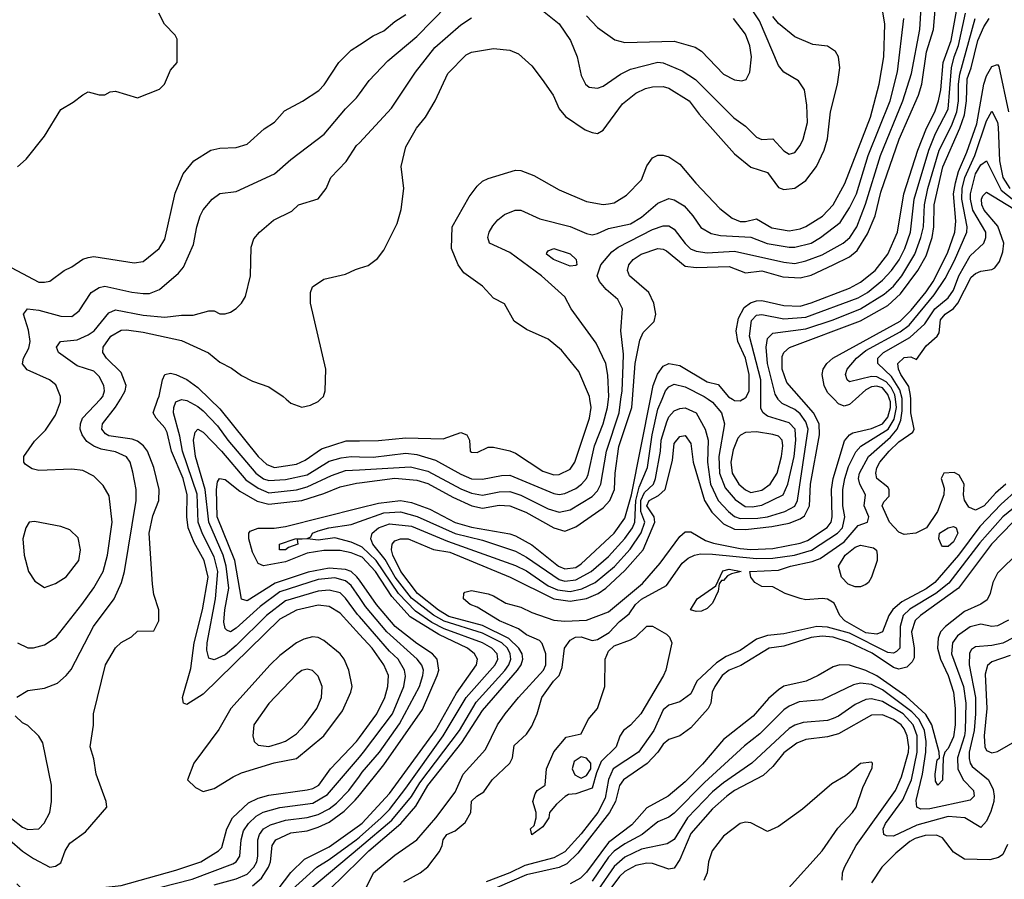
# Model space of a CAD drawing. Header units: inches. Extents: x 1793402 to 1900366, y 320852 to 470679.
# Tile 440 of 604: x 1858760 to 1862355, y 448246 to 451386. Entities that reach past the tile are written whole.
import ezdxf

# ---------------------------------------------------------------- set-up
doc = ezdxf.new("R2010")
doc.units = ezdxf.units.IN
doc.header["$MEASUREMENT"] = 0
for name, color, linetype in [('B8454', 7, 'Continuous'), ('B8455', 7, 'Continuous'), ('B8464', 7, 'Continuous'), ('B8465', 7, 'Continuous')]:
    doc.layers.add(name, color=color, linetype=linetype)

msp = doc.modelspace()

# ---------------------------------------------------------------- linework, layer by layer
at = {"layer": 'B8454', "color": 4}
for points, elevation in [([(1858722, 448390), (1858770, 448348.5), (1858810, 448321.6), (1858870, 448290.7), (1858890, 448294), (1858910, 448306.8), (1858926, 448350), (1858942.5, 448377.5), (1859000.2, 448419.8), (1859078, 448510), (1859075.3, 448530), (1859039, 448630), (1859030, 448686), (1859017.2, 448730), (1859029.1, 448809.1), (1859029.2, 448850), (1859073.2, 449030), (1859110, 449091.3), (1859130, 449111.3), (1859168.4, 449131.6), (1859190, 449152), (1859250, 449154), (1859268, 449190), (1859268, 449230), (1859250, 449286), (1859244.1, 449324.1), (1859233, 449510), (1859246, 449574), (1859267.6, 449630), (1859269.6, 449670.4), (1859249.7, 449750), (1859226.3, 449810), (1859211.6, 449830), (1859190, 449846.3), (1859170, 449853.7), (1859085.6, 449865.6), (1859072.9, 449872.9), (1859059.5, 449890), (1859062, 449910), (1859110, 449970.5), (1859127.2, 450000)], 364), ([(1858749.1, 448910.9), (1858790, 448936), (1858850, 448944.7), (1858897.5, 448962.5), (1858930, 448991), (1858947.2, 449012.8), (1859029.6, 449170), (1859104.5, 449270), (1859131.8, 449330), (1859142.4, 449370), (1859185.1, 449630), (1859184.5, 449670), (1859173.4, 449733.4), (1859163.7, 449770), (1859150, 449789.2), (1859110, 449807.6), (1859057, 449817), (1859030, 449827.8), (1859004.8, 449844.8), (1858987.3, 449870), (1858980.5, 449890), (1858981.6, 449910), (1858989.6, 449930), (1859054.3, 450000)], 368), ([(1858751.3, 449110), (1858790, 449091), (1858810, 449091), (1858850, 449102.8), (1858893.2, 449130), (1858987, 449250), (1859030, 449310.8), (1859064.5, 449370), (1859080.7, 449430), (1859097.6, 449550), (1859086.3, 449646.3), (1859064.1, 449684.1), (1859030, 449719), (1858990, 449739), (1858950, 449744), (1858830, 449739), (1858805.6, 449745.6), (1858781.2, 449761.2), (1858775.3, 449770), (1858775.3, 449790), (1858813.6, 449846.4), (1858853.6, 449886.4), (1858890, 449942), (1858908.7, 449990), (1858908.7, 450000)], 372), ([(1860000, 449140.8), (1859930, 449217.6), (1859890, 449242), (1859850, 449247.1), (1859770, 449229.7), (1859710, 449196.4), (1859430, 448922.9), (1859370, 448884), (1859358, 448890), (1859354, 448910), (1859384.4, 449015.6), (1859396.4, 449110), (1859427.8, 449230), (1859447.4, 449350), (1859433.3, 449410), (1859396.8, 449476.8), (1859375.3, 449530), (1859369.8, 449570), (1859371.7, 449650), (1859356.8, 449710), (1859313.8, 449810), (1859298.4, 449878.4), (1859290, 449895.6), (1859258.4, 449930), (1859246.6, 449950), (1859264.5, 450000)], 356), ([(1860000, 449206.3), (1859993.6, 449213.6), (1859950, 449273.3), (1859930, 449293), (1859890, 449302.6), (1859850, 449298), (1859730, 449262.7), (1859661.1, 449210), (1859550, 449099.7), (1859510, 449066.6), (1859470, 449047.3), (1859450, 449054), (1859442.8, 449082.8), (1859444.4, 449110), (1859475.1, 449270), (1859483.7, 449370), (1859470, 449424.5), (1859427.7, 449507.7), (1859411.9, 449550), (1859407.6, 449652.4), (1859354.2, 449810), (1859344.7, 449864.7), (1859321.6, 449950), (1859322, 449970), (1859329.5, 449990), (1859350, 449999.1), (1859370, 449994.9), (1859410, 449973.7), (1859430, 449957), (1859482, 449902), (1859520.3, 449850), (1859621.7, 449730), (1859650, 449709.1), (1859670, 449703.2), (1859730, 449706.9), (1859810, 449723.6), (1859890, 449773.1), (1859934.1, 449785.9), (1859970, 449790.3), (1860000, 449789.4)], 352), ([(1859453.6, 450000), (1859490, 449964.9), (1859630.4, 449790), (1859661.8, 449761.8), (1859690, 449750.3), (1859770, 449762.6), (1859802.7, 449777.3), (1859862, 449818), (1859952.3, 449847.7), (1860000, 449848.1)], 356), ([(1859733.1, 450000), (1859750, 449984.7), (1859790, 449971), (1859822, 449978), (1859850, 449991.3), (1859858.7, 450000)], 364), ([(1860000, 449275.6), (1859970, 449319.7), (1859950, 449336.4), (1859910, 449347.8), (1859850, 449340.8), (1859710, 449295.8), (1859637.6, 449242.4), (1859550, 449162.9), (1859530, 449149.6), (1859515.5, 449155.5), (1859510, 449162), (1859505.7, 449185.7), (1859508.8, 449230), (1859523.8, 449310), (1859514, 449390), (1859502.3, 449430), (1859450.6, 449550.6), (1859437.1, 449670), (1859401.5, 449790), (1859394, 449850), (1859400.1, 449879.9), (1859410, 449890.6), (1859430, 449879.1), (1859496.5, 449810), (1859585.6, 449705.6), (1859630, 449674.7), (1859670, 449657.3), (1859770, 449669.2), (1859810, 449679.1), (1859898.8, 449721.2), (1859950, 449739), (1860000, 449741.9)], 348), ([(1860000, 449338.7), (1859991.1, 449351.1), (1859970, 449369.8), (1859950, 449377.4), (1859890, 449382.6), (1859812.5, 449367.5), (1859692.3, 449327.7), (1859590, 449263.6), (1859570, 449269), (1859545, 449410), (1859480.2, 449570), (1859478.3, 449670), (1859482, 449698), (1859489.5, 449710.5), (1859510, 449706), (1859563.5, 449663.5), (1859626.8, 449626.8), (1859670, 449616.2), (1859790, 449630.2), (1859870, 449654.9), (1859930, 449680.2), (1859990, 449692.7), (1860000, 449694.1)], 344), ([(1860000, 449426.7), (1859970, 449439), (1859930, 449446.8), (1859870, 449446.5), (1859810, 449436.8), (1859730, 449406), (1859650, 449391.1), (1859630, 449399.6), (1859610, 449440.9), (1859596.9, 449490), (1859596.2, 449510), (1859601.7, 449518.3), (1859630, 449528.5), (1859688.9, 449528.9), (1859730, 449534.7), (1860000, 449602.6)], 336), ([(1860000, 449464.3), (1859970, 449477.7), (1859910, 449493.2), (1859850, 449485.4), (1859810.5, 449489.5), (1859772.7, 449487.3), (1859774.8, 449470), (1859741.6, 449458.4), (1859730, 449449.7), (1859708, 449450), (1859709, 449470), (1859766, 449490), (1859809.3, 449490.7), (1859823.1, 449496.9), (1859829, 449510), (1859850, 449519.3), (1859888, 449530), (1859970, 449542.6), (1860000, 449553.1)], 332), ([(1858730, 448468), (1858770, 448436.3), (1858790, 448428), (1858830, 448430.8), (1858849.5, 448450.5), (1858869.3, 448490), (1858876, 448530), (1858876, 448590), (1858844.7, 448744.7), (1858829.1, 448769.1), (1858790, 448808), (1858770, 448818), (1858743.1, 448843.1)], 368), ([(1858749.4, 448229.4), (1858810, 448166.7), (1858870, 448118.4), (1858890, 448116.4), (1858910, 448124.4), (1858970, 448177.6), (1859015.8, 448204.2), (1859063.9, 448216.1), (1859130, 448223.6), (1859330, 448279.6), (1859420.9, 448310), (1859486, 448350), (1859497.5, 448362.5), (1859515.8, 448430), (1859536.3, 448470), (1859594.7, 448525.3), (1859630, 448542.3), (1859670, 448552.9), (1859810, 448573.4), (1859830, 448578), (1859851.5, 448590), (1859895.1, 448650), (1859989.7, 448750), (1860000, 448763.9)], 356), ([(1858750, 448163.7), (1858850, 448038), (1858870, 448023.8), (1858890, 448023.8), (1858930, 448056.4), (1858982.7, 448117.3), (1859030, 448148.8), (1859070, 448161.5), (1859130, 448171.5), (1859270, 448216.5), (1859390, 448246), (1859537.4, 448302.6), (1859549.8, 448310.2), (1859563.6, 448330), (1859568, 448390), (1859577, 448423), (1859595.1, 448450), (1859623, 448477), (1859648.7, 448491.3), (1859710, 448508.9), (1859830, 448524), (1859884.2, 448555.8), (1860000, 448691.9)], 352), ([(1859470, 448226), (1859550, 448247.2), (1859590, 448265.3), (1859614.7, 448290), (1859625.1, 448310), (1859629.7, 448330), (1859629.7, 448390), (1859635.8, 448410), (1859650, 448430.3), (1859675.1, 448444.9), (1859730, 448461.5), (1859810, 448471.4), (1859850, 448482.7), (1859890, 448503.6), (1859916.4, 448523.6), (1859961.7, 448570), (1860000, 448623.1)], 348), ([(1859610, 448222.8), (1859642.6, 448250), (1859668.6, 448290), (1859675.3, 448310), (1859682, 448370), (1859694.5, 448390), (1859750, 448415.6), (1859810, 448423.2), (1859850, 448436.1), (1859890, 448454.9), (1859944.9, 448495.1), (1859985.2, 448534.8), (1860000, 448553)], 344), ([(1858745.1, 447865.1), (1858770, 447846), (1858807.2, 447827.2), (1858830, 447822.6), (1858910, 447827.6), (1858958.3, 447850), (1859110, 447970.3), (1859183.2, 448016.8), (1859270, 448048.4), (1859410, 448074.7), (1859510, 448088), (1859530, 448092.6), (1859570, 448112.4), (1859676.7, 448183.3), (1859703.5, 448210), (1859750, 448270.4), (1859800, 448320), (1859890, 448364.4), (1860000, 448444.3)], 336), ([(1858718.7, 447838.7), (1858790, 447791.3), (1858830, 447783.8), (1858930, 447797.8), (1859050, 447869), (1859114.9, 447925.1), (1859190, 447981.2), (1859270, 448012), (1859410, 448037.2), (1859529, 448050), (1859575.1, 448070), (1859689.9, 448150.1), (1859844.2, 448290), (1859890, 448318), (1859988.4, 448390), (1860000, 448400.2)], 332), ([(1858750, 447765.2), (1858789.3, 447749.3), (1858890, 447751.1), (1858930, 447760.2), (1859067.1, 447832.9), (1859197.7, 447942.3), (1859250, 447968.3), (1859310, 447983.8), (1859530, 448014.5), (1859590, 448038.2), (1859670, 448091.3), (1859750, 448158.6), (1859819.7, 448210), (1860000, 448361.7)], 328), ([(1858670, 447762), (1858770, 447710.2), (1858850, 447690.6), (1859018.3, 447761.7), (1859070, 447789.2), (1859214.4, 447905.6), (1859250, 447926.7), (1859347.5, 447952.5), (1859530, 447979.7), (1859570, 447990.2), (1859610.5, 448009.5), (1859770, 448130.2), (1859837.6, 448170), (1859890.7, 448209.3), (1860000, 448316.3)], 324)]:
    msp.add_lwpolyline(points, dxfattribs=dict(at, elevation=elevation))
for points, elevation in [([(1858813.6, 449553.6), (1858794, 449550), (1858782, 449530), (1858771.3, 449490), (1858776, 449430), (1858791.3, 449370), (1858815.3, 449335.3), (1858850, 449312), (1858890, 449326), (1858929.1, 449350.9), (1858976, 449410), (1858981.2, 449450), (1858972.9, 449492.9), (1858943.1, 449523.1), (1858910, 449535.3)], 376), ([(1859828.8, 449131.2), (1859796.7, 449123.3), (1859770, 449109.5), (1859710, 449063.6), (1859674.9, 449030), (1859530.5, 448870), (1859487.1, 448792.9), (1859396, 448670), (1859372, 448610), (1859402, 448582), (1859430, 448566.8), (1859470, 448577.3), (1859539.1, 448620.9), (1859570, 448634.9), (1859688.6, 448671.4), (1859770, 448687), (1859870, 448770.4), (1859938.4, 448861.6), (1859969.3, 448929.3), (1859973.6, 448950), (1859961.6, 449010), (1859944.2, 449050), (1859929.5, 449070), (1859870, 449118.4), (1859850, 449129.6)], 364), ([(1859810, 449014), (1859790, 449009.2), (1859770, 448994), (1859670, 448888.7), (1859614.8, 448810), (1859610.8, 448770), (1859616, 448750), (1859630, 448736), (1859670, 448730.6), (1859710, 448743.8), (1859730, 448750.7), (1859770, 448777.3), (1859800.9, 448810), (1859845.2, 448870), (1859861.2, 448910), (1859864, 448950), (1859850, 448988), (1859829.1, 449009.1)], 368)]:
    msp.add_lwpolyline(points, close=True, dxfattribs=dict(at, elevation=elevation))
at = {"layer": 'B8455', "color": 4}
for points, elevation in [([(1858751.7, 450848.3), (1858783.3, 450876.7), (1858850, 450961), (1858910, 451058), (1858955.5, 451084.5), (1858990, 451112), (1859010, 451122), (1859050, 451112), (1859070, 451112), (1859090, 451122), (1859110, 451124.7), (1859190, 451101), (1859270, 451132), (1859288.9, 451151.1), (1859310, 451202), (1859335.3, 451230), (1859334.6, 451314.6), (1859328, 451330), (1859288, 451370), (1859268, 451410)], 384), ([(1858690, 450502), (1858830, 450427.3), (1858850, 450426.8), (1858870, 450431), (1858922, 450470), (1858950, 450482.8), (1858990, 450510.8), (1859010, 450517.3), (1859030, 450520.7), (1859178, 450498), (1859210, 450502.8), (1859269, 450550), (1859290, 450584.7), (1859327.7, 450752.3), (1859356.5, 450823.5), (1859395.3, 450870), (1859458, 450910), (1859490, 450916.3), (1859550, 450918.8), (1859590, 450931), (1859652.9, 450987.1), (1859690, 451011.3), (1859726.6, 451053.4), (1859792.1, 451087.9), (1859852.1, 451127.9), (1859871.7, 451148.3), (1859925.2, 451230), (1859970, 451274.8), (1860000, 451294.5)], 376), ([(1858908.7, 450000), (1858908.7, 450010), (1858892.1, 450052.1), (1858868, 450070), (1858786.8, 450106.8), (1858769.4, 450129.4), (1858773.2, 450150), (1858793.3, 450186.7), (1858798.4, 450210), (1858791.5, 450251.5), (1858774, 450310), (1858788, 450330), (1858830, 450324.9), (1858910, 450303), (1858950, 450302), (1858977.2, 450322.8), (1859020.9, 450390), (1859050, 450408.2), (1859070, 450412.4), (1859169.5, 450390.5), (1859210, 450386), (1859233.6, 450386.4), (1859270, 450400.7), (1859340.1, 450459.9), (1859358.4, 450481.6), (1859394.8, 450565.2), (1859406.6, 450630), (1859419.3, 450670), (1859430, 450691.3), (1859462, 450730), (1859490, 450750.8), (1859550, 450758.8), (1859690, 450822.8), (1859750, 450874.8), (1859871.7, 450968.3), (1859950, 451061), (1859990, 451101), (1860000, 451114.9)], 372), ([(1859054.3, 450000), (1859063.6, 450010), (1859069.6, 450030), (1859067.3, 450050), (1859050, 450082.7), (1859030, 450101.6), (1858970, 450122), (1858901.2, 450170), (1858894, 450190), (1858908.7, 450210), (1858970, 450217.1), (1859010, 450234.9), (1859031.8, 450250), (1859085.1, 450314.9), (1859110, 450326.4), (1859210, 450307), (1859290, 450299.3), (1859350, 450307.3), (1859393.6, 450306.4), (1859450, 450322), (1859470, 450322), (1859490, 450312), (1859510, 450312), (1859530, 450318), (1859550, 450331.3), (1859569.3, 450350.7), (1859584.7, 450375.3), (1859602.7, 450450), (1859604.7, 450555.3), (1859614.6, 450585.4), (1859635.3, 450610), (1859686.3, 450653.7), (1859753.6, 450686.4), (1859778, 450710), (1859850, 450731.3), (1859879, 450770), (1859895.3, 450810), (1859951.9, 450868.1), (1859990, 450926), (1860000, 450936.7)], 368), ([(1859858.7, 450000), (1859868.7, 450010), (1859875.3, 450030), (1859877.2, 450110), (1859822, 450350), (1859822, 450390), (1859828.7, 450410), (1859870, 450438), (1859950, 450456), (1859986.3, 450473.7), (1860000, 450477.9)], 364), ([(1859127.2, 450000), (1859144.7, 450030), (1859148, 450050), (1859130, 450097), (1859077, 450150), (1859063.7, 450170), (1859064.5, 450190), (1859092.3, 450230), (1859130, 450252.4), (1859150, 450253.7), (1859210, 450244.2), (1859350, 450214), (1859448.9, 450168.9), (1859490, 450134.8), (1859533.4, 450113.4), (1859570, 450086), (1859610, 450066), (1859670, 450044.7), (1859722, 450010), (1859733.1, 450000)], 364), ([(1859264.5, 450000), (1859268.6, 450011.4), (1859280.7, 450070), (1859289.7, 450090.3), (1859310, 450094.4), (1859330, 450090.4), (1859370, 450072), (1859410, 450042), (1859453.6, 450000)], 356)]:
    msp.add_lwpolyline(points, dxfattribs=dict(at, elevation=elevation))
at = {"layer": 'B8464', "color": 4}
for points, elevation in [([(1860000, 449741.9), (1860187.3, 449752.7), (1860250, 449737.3), (1860370, 449672.6), (1860410, 449656.1), (1860450, 449649), (1860510, 449661.5), (1860550, 449662.3), (1860590, 449648.9), (1860690, 449598.9), (1860730, 449587), (1860770, 449595.8), (1860850, 449644.4), (1860870, 449665.5), (1860881.7, 449690), (1860902, 449810), (1860948.6, 449950), (1860955.2, 450000)], 348), ([(1860000, 448361.7), (1860118.5, 448461.5), (1860190, 448548.9), (1860221.4, 448598.6), (1860365.3, 448790), (1860426.4, 448893.6), (1860531.1, 449008.9), (1860546.4, 449030), (1860552.9, 449050), (1860550.8, 449070), (1860541.4, 449090), (1860519.7, 449110), (1860450, 449145.4), (1860309.5, 449189.5), (1860270.9, 449210.9), (1860190, 449273.5), (1860130.7, 449350), (1860094, 449414), (1860049.8, 449470), (1860042.4, 449490), (1860047, 449510), (1860069.5, 449530), (1860110, 449544), (1860190, 449536.5), (1860321.4, 449481.4), (1860570, 449392.9), (1860610, 449372.7), (1860690, 449318), (1860723.4, 449303.4), (1860770, 449297.5), (1860812.8, 449307.2), (1860860.5, 449330), (1860931.7, 449388.3), (1860988.4, 449451.6), (1861028.6, 449511.4), (1861042, 449550), (1861027.7, 449590), (1861028.4, 449630), (1861041.4, 449658.6), (1861074, 449690), (1861082, 449710), (1861099.8, 449810), (1861102.2, 449850), (1861122.7, 449917.3), (1861130, 449935.5), (1861150, 449957.1), (1861170, 449966.4), (1861190, 449968.2), (1861230.5, 449950), (1861263.1, 449890), (1861274.3, 449850), (1861271.2, 449770), (1861281.8, 449690), (1861310.2, 449630.2), (1861348.4, 449590), (1861370, 449571.8), (1861390, 449564.4), (1861454.9, 449565.1), (1861489.8, 449570.2), (1861553.2, 449590), (1861590, 449608.7), (1861600.4, 449630), (1861638.7, 449890), (1861630, 449917), (1861610, 449946.3), (1861590, 449961.7), (1861544.2, 449984.2), (1861530, 449998), (1861528.9, 450000)], 328), ([(1860000, 449848.1), (1860070, 449848.7), (1860170, 449858.4), (1860305.6, 449854.4), (1860370, 449878), (1860392, 449870), (1860402, 449850), (1860404.7, 449810), (1860410, 449806), (1860430, 449804.7), (1860470, 449824.7), (1860490, 449824.7), (1860550, 449810.8), (1860570, 449802.8), (1860670, 449736.4), (1860710, 449723.1), (1860730, 449724.9), (1860770, 449743.8), (1860786.3, 449770), (1860840.5, 449930), (1860846, 449970), (1860842, 450000)], 356), ([(1860000, 449602.6), (1860070, 449620.2), (1860150, 449630.2), (1860190, 449622.8), (1860257.8, 449597.8), (1860350, 449549.2), (1860410, 449532), (1860550, 449507.4), (1860570, 449500.3), (1860630, 449467.4), (1860726.7, 449390), (1860750, 449380.2), (1860790, 449384.9), (1860810, 449398), (1860930, 449510.3), (1860970, 449565.5), (1860994.2, 449650), (1861063.2, 450000)], 336), ([(1860000, 449694.1), (1860130, 449711.1), (1860210, 449704.4), (1860250, 449692.4), (1860341.7, 449641.7), (1860410.7, 449610), (1860450, 449601.3), (1860510, 449612.7), (1860550, 449610.2), (1860607.4, 449587.4), (1860710, 449530.3), (1860750, 449517.6), (1860790, 449534), (1860890, 449602.6), (1860914.3, 449630), (1860932.3, 449670), (1860934.6, 449730), (1860947.3, 449827.3), (1860995.3, 449970), (1860997.4, 450000)], 344), ([(1860000, 448316.3), (1860034.5, 448350), (1860152, 448450), (1860206.2, 448513.8), (1860250, 448588.9), (1860374.6, 448745.4), (1860450, 448863.1), (1860577.3, 449010), (1860590.9, 449030), (1860596.8, 449050), (1860594.5, 449070), (1860581.8, 449090), (1860545.8, 449125.8), (1860450, 449172.7), (1860326.5, 449206.5), (1860289.5, 449229.5), (1860212, 449290), (1860151.9, 449370), (1860122.7, 449430), (1860118, 449450), (1860119.5, 449470), (1860130, 449482), (1860149.7, 449490.3), (1860178, 449490), (1860270.2, 449450.2), (1860330, 449440.7), (1860550.2, 449350.2), (1860710.1, 449270.1), (1860770, 449261.5), (1860830, 449272.3), (1860871.6, 449290), (1860900.5, 449310), (1860970, 449374.3), (1861036.1, 449450), (1861079.3, 449550), (1861076.9, 449570), (1861050, 449610.8), (1861058, 449630), (1861092.3, 449647.7), (1861116.9, 449670), (1861143.8, 449776.2), (1861150, 449838), (1861170, 449864), (1861190, 449866.8), (1861210, 449838), (1861218.4, 449770), (1861260.7, 449630), (1861287.1, 449587.1), (1861330, 449544.4), (1861370, 449525), (1861410, 449523.8), (1861505.8, 449534.2), (1861570, 449547.1), (1861610, 449562.3), (1861626.1, 449573.9), (1861644.2, 449610), (1861647.7, 449690), (1861680.3, 449870), (1861679.2, 449910), (1861658, 449950), (1861614.5, 450000)], 324), ([(1860000, 449789.4), (1860050, 449787.9), (1860170, 449802.7), (1860210, 449797.7), (1860277.6, 449777.6), (1860370, 449725.7), (1860410, 449708.8), (1860450, 449707.2), (1860518.9, 449721.1), (1860550, 449722.6), (1860710, 449655.3), (1860730, 449652.2), (1860750, 449655.8), (1860790, 449674), (1860811.8, 449690), (1860829.8, 449710.2), (1860835.8, 449724.2), (1860859.1, 449830), (1860889.8, 449910.2), (1860906.2, 449970), (1860909.8, 450000)], 352), ([(1860000, 449553.1), (1860090, 449584.7), (1860150, 449588), (1860211.6, 449571.6), (1860350, 449509.3), (1860450, 449484.7), (1860570, 449444.9), (1860610, 449423.1), (1860730, 449341.3), (1860750, 449335.5), (1860790, 449339.7), (1860846, 449370), (1860910, 449425.3), (1860969.1, 449490.9), (1860997.6, 449530), (1861005.8, 449550), (1861009, 449630), (1861022.1, 449677.9), (1861052.5, 449750), (1861069.8, 449870), (1861090, 449962.8), (1861105.3, 450000)], 332), ([(1860012.1, 448187.9), (1860051.1, 448270), (1860130, 448334.6), (1860210, 448390.4), (1860279.7, 448470), (1860350, 448564.9), (1860379.6, 448630), (1860460.1, 448719.9), (1860504.8, 448810), (1860532.6, 448850), (1860581, 448910), (1860672.4, 449010), (1860681, 449030), (1860680.4, 449070), (1860667.6, 449107.6), (1860658.4, 449118.4), (1860610, 449139.3), (1860581.5, 449161.5), (1860511.5, 449190), (1860430, 449240.5), (1860405.2, 449250), (1860380.9, 449270), (1860381.2, 449290), (1860385.4, 449294.6), (1860410, 449301.6), (1860470, 449288.9), (1860490, 449282), (1860535.3, 449255.3), (1860590, 449240.7), (1860630, 449220.8), (1860710, 449192.4), (1860750, 449189), (1860830, 449192.6), (1860910, 449223.1), (1861033.5, 449326.5), (1861098.8, 449401.2), (1861170, 449498), (1861190, 449514.9), (1861210, 449514.9), (1861264.2, 449484.2), (1861293.4, 449473.4), (1861390, 449454.3), (1861430, 449451), (1861510, 449455), (1861610, 449474), (1861636.3, 449483.7), (1861708.3, 449531.7), (1861722.6, 449550), (1861726.2, 449570), (1861724.4, 449670), (1861729.8, 449710), (1861771.9, 449848.1), (1861789.8, 449870.2), (1861802.5, 449877.5), (1861870, 449892.3), (1861910, 449909.2), (1861930, 449933.7), (1861939.6, 449970), (1861939, 449990), (1861935.6, 450000)], 316), ([(1860162.7, 448237.3), (1860222, 448270), (1860250, 448291.3), (1860292.1, 448347.9), (1860302.7, 448370), (1860306, 448390), (1860319, 448410), (1860350, 448422.8), (1860386.8, 448453.2), (1860406.6, 448490), (1860410, 448531), (1860429, 448550), (1860454.8, 448565.2), (1860485.2, 448610), (1860549.6, 448670.4), (1860559.5, 448690), (1860565.4, 448734.6), (1860610, 448776), (1860630, 448806), (1860649.4, 448850), (1860666.6, 448910), (1860709.4, 448970), (1860729.7, 448990.3), (1860740.1, 449019.9), (1860749.6, 449090), (1860770, 449119.3), (1860789.7, 449130.3), (1860810, 449132), (1860850, 449118.4), (1860870, 449122), (1860912.1, 449147.9), (1860950, 449188.2), (1860984.8, 449215.2), (1861008.2, 449250), (1861030, 449268.9), (1861121.2, 449318.8), (1861179.3, 449400.7), (1861201.1, 449418.9), (1861224, 449430), (1861245.6, 449434.4), (1861290, 449434.2), (1861450, 449418), (1861510, 449419.7), (1861589, 449430), (1861651.3, 449448.7), (1861746.3, 449510), (1861764.8, 449530), (1861773.1, 449570), (1861766, 449610), (1861766, 449670), (1861772.3, 449710), (1861786.6, 449753.4), (1861812.7, 449807.3), (1861831.6, 449828.4), (1861931.5, 449890), (1861953, 449927), (1861961.5, 449970), (1861957.7, 450000)], 312), ([(1861273.4, 450000), (1861289, 449989), (1861322.4, 449950), (1861333.7, 449910), (1861312.6, 449790), (1861315.5, 449730), (1861336.4, 449676.4), (1861372.8, 449632.8), (1861408.4, 449608.4), (1861433.9, 449606.1), (1861470, 449612.7), (1861547, 449650), (1861564.8, 449690), (1861587.7, 449790), (1861594, 449850), (1861591, 449890), (1861570, 449913), (1861490, 449938.4), (1861475.1, 449950), (1861466.3, 449966.3), (1861466.2, 450000)], 332), ([(1861362.2, 450000), (1861370, 449995.3), (1861390, 449994), (1861400.7, 449999.3), (1861401.8, 450000)], 336), ([(1862403.1, 449670), (1862343.4, 449616.6), (1862265.5, 449534.5), (1862187.6, 449430), (1862101.7, 449330), (1862070, 449306.8), (1861981, 449259.1), (1861948.4, 449231.6), (1861933.1, 449210), (1861910, 449149.5), (1861890, 449141.3), (1861850, 449146.2), (1861773.3, 449190), (1861754.3, 449210), (1861734.2, 449254.2), (1861710, 449269.2), (1861690, 449271.8), (1861630, 449267), (1861610, 449271.8), (1861555.3, 449290), (1861510, 449314), (1861470, 449316), (1861444, 449330), (1861429, 449350), (1861426, 449370), (1861530, 449375.8), (1861574, 449390), (1861653.6, 449406.4), (1861682.4, 449417.6), (1861770, 449478.3), (1861822, 449538), (1861855.1, 449550), (1861860.7, 449570), (1861843, 449610), (1861848.4, 449650), (1861827.1, 449690), (1861822.3, 449710), (1861826.2, 449730), (1861859.7, 449790), (1861939.1, 449860.9), (1861964.2, 449890), (1861977.4, 449922.6), (1861982.6, 449957.4), (1861982.1, 450000)], 308), ([(1861811.6, 450000), (1861790, 449980.7), (1861770, 449974.5), (1861750, 449982.9), (1861733.6, 450000)], 316), ([(1862360.3, 449690), (1862323, 449657), (1862281.3, 449610), (1862250, 449594.7), (1862225.1, 449605.1), (1862209.3, 449630.7), (1862206, 449650), (1862209, 449690), (1862190, 449722), (1862171.9, 449731.9), (1862134, 449730), (1862124.7, 449710), (1862135.3, 449675.3), (1862134, 449650), (1862110.6, 449590), (1862070.7, 449529.3), (1862032, 449510), (1861990, 449506), (1861970, 449514), (1861936, 449550), (1861909.5, 449610), (1861914.6, 449625.4), (1861934.2, 449645.8), (1861935.1, 449670), (1861930, 449679), (1861889.6, 449709.6), (1861885.6, 449730), (1861889.6, 449749.6), (1861900.5, 449770), (1861934.3, 449810), (1861970, 449844.2), (1862021.2, 449878.8), (1862026, 449890), (1862014.3, 449950), (1862013.2, 450000)], 304), ([(1862427.1, 449632.9), (1862350, 449569.7), (1862265.4, 449474.6), (1862152.1, 449327.9), (1862104.6, 449290), (1862010, 449233.3), (1861986.3, 449210), (1861974.7, 449170), (1861973.4, 449090), (1861961.7, 449078.3), (1861950, 449071.6), (1861930, 449074), (1861790, 449144.8), (1861710, 449167.2), (1861670, 449169), (1861550, 449143.1), (1861490, 449136.4), (1861450, 449123.5), (1861390, 449081.7), (1861339.9, 449060.1), (1861303.7, 449036.3), (1861232.7, 448970), (1861210, 448924), (1861170, 448894), (1861130, 448882.7), (1861110, 448865.2), (1861075.3, 448790), (1861019.5, 448710), (1860926.5, 448650), (1860909.4, 448610.6), (1860897.1, 448542.9), (1860871.3, 448490), (1860810, 448411.6), (1860750, 448346.6), (1860710, 448324.8), (1860603.7, 448296.3), (1860550, 448269.8), (1860463.2, 448236.8)], 312), ([(1862385.7, 449550), (1862307.9, 449470), (1862187.6, 449310), (1862048.5, 449210), (1862030, 449191.5), (1862016.1, 449150), (1862025.8, 449090), (1862025.5, 449054.5), (1862019.2, 449040.8), (1861999.2, 449020.8), (1861970, 449014), (1861950, 449020.3), (1861872.5, 449072.5), (1861790, 449111.5), (1861730, 449130.6), (1861690, 449134.2), (1861650, 449129.8), (1861550, 449097.3), (1861496, 449090), (1861392.6, 449027.4), (1861350, 449009.6), (1861324.4, 448990), (1861298, 448950), (1861288.7, 448930), (1861283.7, 448890), (1861274, 448870), (1861210, 448799.6), (1861170, 448769.6), (1861130, 448757), (1861110, 448739.5), (1861090.4, 448710), (1861051.2, 448668.8), (1860964.4, 448610), (1860950, 448589.2), (1860934.9, 448530), (1860913.6, 448490), (1860798.2, 448341.8), (1860757.3, 448302.7), (1860730, 448288.9), (1860610, 448262.7), (1860503.7, 448216.3)], 316), ([(1860000, 448400.2), (1860079.8, 448470), (1860110, 448500.9), (1860170, 448578.9), (1860306.6, 448770), (1860389.9, 448910.1), (1860495.8, 449030), (1860505.1, 449050), (1860503, 449070), (1860483.6, 449090), (1860449.6, 449110), (1860310, 449161.4), (1860264.7, 449184.7), (1860205.5, 449225.5), (1860142.6, 449290), (1860061.1, 449410), (1860010, 449459.8), (1860000, 449464.3)], 332), ([(1862410, 449443.6), (1862330, 449364.5), (1862313.4, 449330), (1862303.7, 449290), (1862292.9, 449267.1), (1862269.1, 449250.9), (1862210, 449224), (1862140.4, 449170), (1862122.6, 449150), (1862113.7, 449126.3), (1862111.3, 449090), (1862122.2, 449050), (1862150.2, 448990), (1862169.1, 448930), (1862175.5, 448870), (1862175.5, 448810), (1862170, 448766), (1862150, 448723.7), (1862138, 448710), (1862132.4, 448690), (1862130, 448608), (1862112, 448590), (1862104.1, 448604.1), (1862102.9, 448630), (1862110, 448682), (1862118, 448690), (1862117.2, 448710), (1862090.7, 448810.7), (1862068.1, 448848.1), (1861995.2, 448915.2), (1861890, 448988.8), (1861850, 449008.6), (1861790, 449028), (1861754, 449030), (1861730, 449022), (1861676, 448990), (1861631, 448970), (1861550, 448951.3), (1861530, 448938.4), (1861493.9, 448906.1), (1861437.5, 448842.5), (1861330, 448756.2), (1861253.1, 448666.9), (1861190, 448602.4), (1861127.3, 448550), (1861050, 448507.6), (1860995.4, 448444.6), (1860910, 448380.4), (1860830, 448272.6), (1860807, 448250), (1860770.4, 448230)], 324), ([(1860000, 448444.3), (1860010, 448451.6), (1860110, 448559.5), (1860277.6, 448790), (1860354.3, 448925.7), (1860427.8, 449030), (1860431.6, 449050), (1860420.7, 449070), (1860394.5, 449090), (1860290, 449139.8), (1860185, 449205), (1860118.7, 449278.7), (1860058.5, 449370), (1860010, 449422.5), (1860000, 449426.7)], 336), ([(1860000, 448553), (1860090, 448664.2), (1860230, 448866.4), (1860284, 448990), (1860289.7, 449010), (1860284.2, 449050), (1860267.6, 449070), (1860210, 449107.1), (1860131, 449170), (1860063.1, 449250), (1860000, 449338.7)], 344), ([(1860000, 448623.1), (1860010, 448637), (1860073.7, 448710), (1860146.1, 448813.9), (1860219.1, 448950), (1860232.3, 448990), (1860233.7, 449010), (1860228.5, 449028.5), (1860211.6, 449050), (1860100.4, 449150), (1860022.5, 449242.5), (1860000, 449275.6)], 348), ([(1860000, 448691.9), (1860015.4, 448710), (1860121, 448850), (1860162.6, 448950), (1860168.1, 448988.1), (1860165.1, 449010), (1860141.3, 449050), (1860110, 449079.7), (1860000, 449206.3)], 352), ([(1862370, 449192.7), (1862330, 449172), (1862310, 449169.6), (1862270, 449177.6), (1862230, 449167.8), (1862184.3, 449135.7), (1862165.7, 449110), (1862162.3, 449070), (1862206.2, 448950), (1862214.5, 448890), (1862212.7, 448790), (1862210.1, 448769.9), (1862184.5, 448690), (1862185.8, 448650), (1862204.9, 448610), (1862243, 448570), (1862244.9, 448550), (1862230, 448535.1), (1862083.3, 448503.3), (1862050, 448502.4), (1862036, 448510), (1862033.3, 448533.3), (1862056.8, 448630), (1862068.2, 448710), (1862069.8, 448750), (1862063.9, 448790), (1862043.7, 448830), (1862018, 448858), (1861910, 448937.8), (1861870, 448957.6), (1861830, 448962), (1861804, 448956), (1861690, 448902), (1861606.1, 448893.9), (1861570, 448878.4), (1861550, 448864.5), (1861462.2, 448777.8), (1861406.6, 448733.4), (1861260.4, 448599.6), (1861150, 448487.6), (1861130, 448473.6), (1861090, 448456.2), (1861032.7, 448410), (1860970, 448376), (1860930, 448348.4), (1860910, 448326.6), (1860850, 448239.7)], 328), ([(1860000, 448763.9), (1860064, 448850), (1860092.6, 448910), (1860103.5, 448950), (1860106.3, 448990), (1860089.6, 449030), (1860046.3, 449090), (1860000, 449140.8)], 356), ([(1862390, 449129.7), (1862350, 449108.3), (1862310, 449099.7), (1862250, 449095.6), (1862235.1, 449084.9), (1862227.5, 449072.5), (1862226.3, 449030), (1862250.2, 448910), (1862250.2, 448850), (1862245.4, 448790), (1862227.3, 448710), (1862227.2, 448687.2), (1862230.3, 448670), (1862238.2, 448658.2), (1862297.1, 448610), (1862314, 448574), (1862318, 448550), (1862317.4, 448530), (1862306.3, 448493.7), (1862290, 448459), (1862270, 448435.3), (1862211.1, 448471.1), (1862150, 448475.3), (1862036.1, 448443.9), (1861950, 448404.2), (1861924.5, 448404.5), (1861915.3, 448410), (1861912.3, 448430), (1861921.3, 448450), (1861984.1, 448535.9), (1862016.2, 448610), (1862036.8, 448710), (1862037.5, 448770), (1862022.5, 448810), (1861985.7, 448850), (1861910, 448895.3), (1861870, 448905.4), (1861850, 448903), (1861810, 448884.2), (1861750, 448842.4), (1861730, 448833.3), (1861710, 448826.6), (1861620.6, 448819.4), (1861590, 448809.6), (1861570, 448796.9), (1861433, 448670), (1861330, 448598.3), (1861290, 448565.1), (1861198.3, 448470), (1861150, 448392), (1861124.1, 448375.9), (1861030, 448356), (1860970, 448327.3), (1860930, 448292.6), (1860873.4, 448210)], 332), ([(1862376.4, 449063.6), (1862310, 449040.5), (1862293.3, 449026.7), (1862285.1, 448994.9), (1862291.3, 448870), (1862281.5, 448770), (1862283.8, 448730), (1862290, 448716), (1862310, 448708), (1862330, 448713), (1862410, 448759.1)], 336), ([(1861763.5, 448243.5), (1861764, 448270), (1861771.1, 448290), (1861813.7, 448370), (1861958.2, 448570), (1861979.7, 448620.3), (1862005.3, 448710), (1862007, 448730), (1862000.9, 448770), (1861990, 448795.6), (1861978, 448810), (1861950, 448829.7), (1861910, 448846.9), (1861870, 448845.1), (1861750, 448777.4), (1861710, 448766.6), (1861630, 448756.3), (1861597.1, 448742.9), (1861550, 448707.6), (1861510, 448658.4), (1861474.7, 448625.3), (1861370.4, 448570), (1861341.3, 448550), (1861290, 448503.5), (1861210, 448413.6), (1861170, 448318), (1861150, 448287), (1861130, 448282.9), (1861070, 448303.5), (1861050, 448305.4), (1861010, 448296.4), (1860970, 448274.8), (1860950, 448256.9), (1860895.9, 448184.1)], 336), ([(1861566.6, 448213.4), (1861690, 448350.5), (1861747.3, 448432.7), (1861800.7, 448490), (1861813.6, 448510), (1861838.9, 448581.1), (1861873.2, 448653.2), (1861874, 448670), (1861870, 448674), (1861830, 448669.2), (1861775.5, 448624.5), (1861725.8, 448594.2), (1861617.7, 448502.3), (1861530, 448439.5), (1861490, 448421.2), (1861430, 448452.7), (1861410, 448455.1), (1861390, 448449.4), (1861330, 448403.7), (1861288.7, 448350), (1861274.9, 448310), (1861270.5, 448270), (1861258.3, 448241.7)], 344), ([(1862367.2, 448372.8), (1862350, 448337.2), (1862334.2, 448325.8), (1862302.5, 448317.5), (1862210, 448319.6), (1862170, 448345.1), (1862130, 448398), (1862107.7, 448407.7), (1862065.6, 448405.6), (1862030, 448395.1), (1862010, 448384), (1861958.6, 448341.4), (1861908.2, 448290), (1861870, 448232.7)], 336)]:
    msp.add_lwpolyline(points, dxfattribs=dict(at, elevation=elevation))
for points, elevation in [([(1861450, 449880.5), (1861410, 449878.7), (1861391.5, 449868.5), (1861382.4, 449857.6), (1861365, 449815), (1861356.1, 449770), (1861361.5, 449730), (1861385.7, 449690), (1861410, 449668.7), (1861430, 449659.5), (1861470, 449667.2), (1861500.7, 449690), (1861526.3, 449730), (1861541.7, 449790), (1861546.3, 449830), (1861543.6, 449850), (1861530, 449865.1), (1861510, 449871.2)], 336), ([(1862130, 449461.2), (1862126.3, 449466.3), (1862115.6, 449490), (1862118, 449510), (1862149.7, 449530.3), (1862170, 449534.4), (1862178.8, 449530), (1862186, 449510), (1862170, 449478.4), (1862150, 449461.6)], 304), ([(1861810, 449314), (1861784.7, 449324.7), (1861760.7, 449350), (1861749.6, 449389.6), (1861774.3, 449430), (1861810, 449458.9), (1861830, 449466.3), (1861877.3, 449457.3), (1861888.1, 449448.1), (1861890.8, 449430.8), (1861890.7, 449410), (1861870.5, 449350), (1861859.3, 449330), (1861850, 449323), (1861830, 449314)], 304), ([(1861330, 449337.2), (1861322, 449338), (1861314.4, 449325.6), (1861310, 449298), (1861290, 449255.3), (1861270, 449235.3), (1861250, 449225.2), (1861230, 449224), (1861209, 449230), (1861234, 449270), (1861302, 449318), (1861326.7, 449373.3), (1861350, 449379.1), (1861394, 449370), (1861358.5, 449361.5), (1861344.9, 449355.1)], 308), ([(1860630, 448409), (1860625.2, 448430), (1860638, 448442), (1860645.2, 448470), (1860645.2, 448490), (1860634, 448530), (1860642, 448558), (1860649.3, 448570.7), (1860678, 448590), (1860683.7, 448650), (1860710, 448711.3), (1860754.6, 448765.4), (1860810, 448778), (1860835.1, 448830), (1860869.4, 448870), (1860896, 448950), (1860898, 449050), (1860910, 449078.8), (1860930, 449099.1), (1860990, 449120.4), (1861010, 449132), (1861050, 449170.8), (1861070, 449170.8), (1861121, 449141), (1861132, 449130), (1861141, 449110), (1861119.3, 449010), (1861110.4, 448990), (1861027.3, 448850), (1860990, 448809), (1860964.7, 448790), (1860950.8, 448769.2), (1860937.3, 448730), (1860883.1, 448676.9), (1860865.4, 448634.6), (1860850, 448579), (1860790, 448558), (1860763.6, 448556.4), (1860751.6, 448548.4), (1860719.6, 448520.4), (1860694, 448490), (1860692, 448470), (1860670, 448438)], 308), ([(1860810, 448693.2), (1860784.1, 448675.9), (1860777.3, 448650), (1860787.3, 448627.3), (1860799.8, 448619.8), (1860810, 448616), (1860830, 448624.7), (1860845.2, 448650), (1860845.2, 448670), (1860830, 448689)], 308)]:
    msp.add_lwpolyline(points, close=True, dxfattribs=dict(at, elevation=elevation))
at = {"layer": 'B8465', "color": 4}
for points, elevation in [([(1860000, 451114.9), (1860035.5, 451164.5), (1860104.4, 451235.6), (1860210, 451324.9), (1860321.5, 451438.6)], 372), ([(1860842, 450000), (1860840.7, 450010), (1860801, 450101), (1860738.3, 450178.3), (1860690, 450219.3), (1860610, 450254), (1860565.2, 450285.2), (1860530, 450348), (1860490, 450368.7), (1860450, 450413.2), (1860381.2, 450461.2), (1860361.2, 450490), (1860336, 450550), (1860339.3, 450630), (1860401.5, 450738.5), (1860430, 450778), (1860450, 450796), (1860470, 450806), (1860570, 450836), (1860590, 450834.8), (1860637.5, 450817.5), (1860730, 450764.9), (1860830, 450722), (1860890, 450710.6), (1860910, 450713.4), (1860930, 450717.3), (1860975.3, 450744.7), (1861030, 450801), (1861050, 450852), (1861070, 450882), (1861090, 450891.3), (1861110, 450891.3), (1861130, 450884.7), (1861170, 450858.8), (1861228.9, 450788.9), (1861316.7, 450696.7), (1861361.2, 450661.2), (1861390, 450648.8), (1861410, 450648.9), (1861450, 450658.7), (1861505.9, 450625.9), (1861570, 450614.9), (1861610, 450622), (1861629.8, 450630.2), (1861691.8, 450668.2), (1861729.7, 450710), (1861772.6, 450787.4), (1861866, 451030), (1861898, 451150), (1861915.4, 451250), (1861918.7, 451370), (1861909.6, 451429.6)], 356), ([(1860650, 451434.8), (1860730, 451370.8), (1860770.7, 451310), (1860794.8, 451250), (1860810, 451182), (1860826, 451150), (1860839.8, 451139.8), (1860870, 451136), (1860890, 451142.8), (1860953.4, 451186.6), (1860990, 451204.9), (1861090, 451230.4), (1861110, 451228.2), (1861179.2, 451199.2), (1861227.5, 451167.5), (1861367.3, 451027.3), (1861410, 450997.3), (1861450, 450957.3), (1861470, 450948), (1861510, 450950.7), (1861550, 450906.8), (1861570, 450894.8), (1861590, 450901), (1861610, 450926), (1861620.9, 450950), (1861636.2, 451010), (1861633.8, 451073.8), (1861625.2, 451130), (1861603.2, 451163.2), (1861550, 451194), (1861530, 451219), (1861461.5, 451381.5), (1861430, 451429.4)], 368), ([(1860955.2, 450000), (1860959.2, 450030), (1860963.7, 450123.7), (1860964, 450164), (1860955.1, 450250), (1860961.2, 450330), (1860944.1, 450364.1), (1860901, 450401), (1860877.2, 450430), (1860868.7, 450450), (1860881.2, 450490), (1860922, 450538), (1860944.6, 450555.4), (1861070, 450619.5), (1861110, 450632.7), (1861130, 450633), (1861150, 450620.7), (1861190, 450568), (1861209.1, 450549.1), (1861230, 450540.3), (1861270, 450534.9), (1861370, 450540.3), (1861550, 450500.2), (1861590, 450495.6), (1861630, 450504.6), (1861690, 450527.4), (1861766.6, 450570), (1861791.3, 450590), (1861816.4, 450630), (1861848.1, 450711.9), (1861903.5, 450890), (1861985.1, 451090), (1862016, 451190), (1862046.9, 451350), (1862051.1, 451430)], 348), ([(1860997.4, 450000), (1861006.6, 450130), (1861024.2, 450215.8), (1861036.9, 450243.1), (1861076.3, 450283.7), (1861082.4, 450310), (1861075.4, 450350), (1861056.9, 450390), (1860986.6, 450450), (1860979.5, 450470), (1860984.5, 450490), (1860999.5, 450510), (1861029.3, 450530), (1861090, 450550.4), (1861110, 450548.4), (1861121.2, 450541.2), (1861190, 450486), (1861230, 450480.9), (1861350, 450484), (1861410, 450461.6), (1861470, 450468.9), (1861546.8, 450446.8), (1861610, 450443.6), (1861650, 450453.1), (1861730, 450490.3), (1861790, 450519.5), (1861817.4, 450542.6), (1861855.9, 450604.1), (1861883.1, 450670), (1861904.1, 450755.9), (1861970.9, 450950), (1862042.3, 451110), (1862054, 451150), (1862071.4, 451268.6), (1862096.4, 451350), (1862104.2, 451435.8)], 344), ([(1861401.8, 450000), (1861412.6, 450007.4), (1861423.1, 450030), (1861423.8, 450090), (1861410, 450149.4), (1861382, 450210), (1861375.4, 450250), (1861384.4, 450295.6), (1861405.6, 450334.4), (1861428.2, 450351.8), (1861450, 450359.6), (1861470, 450360.2), (1861550, 450342), (1861610, 450339.6), (1861650, 450351.4), (1861790, 450405.2), (1861830, 450427.4), (1861884, 450470), (1861929.7, 450530), (1861964.8, 450610), (1861987.8, 450750), (1862039.8, 450910), (1862070.6, 450989.4), (1862102, 451050), (1862115.3, 451090), (1862123.7, 451130), (1862131.6, 451230), (1862161, 451310), (1862182.5, 451430)], 336), ([(1861466.2, 450000), (1861465.8, 450070), (1861425.1, 450230), (1861432.4, 450287.6), (1861450, 450306.4), (1861470, 450308.7), (1861550, 450293.8), (1861630, 450299.7), (1861820.9, 450370), (1861855.1, 450390), (1861910, 450434.9), (1861942.6, 450470), (1861970.6, 450509.4), (1861992, 450550), (1862013.1, 450610), (1862025.6, 450730), (1862079.3, 450910), (1862103.8, 450970), (1862150, 451058.8), (1862162.9, 451210), (1862171.6, 451250), (1862188, 451292), (1862212.9, 451410)], 332), ([(1860000, 451294.5), (1860050, 451327.3), (1860090, 451344.9), (1860130, 451379.1), (1860170, 451404.9)], 376), ([(1860000, 450477.9), (1860032.3, 450487.7), (1860066.3, 450513.7), (1860090, 450544.7), (1860138, 450642), (1860152.9, 450692.9), (1860162.7, 450770), (1860153.2, 450850), (1860170, 450922), (1860209.2, 450990), (1860241.2, 451030), (1860277.2, 451090), (1860322.7, 451190), (1860390, 451257.3), (1860410, 451267.3), (1860490, 451281), (1860550, 451274.8), (1860581.4, 451261.4), (1860630, 451218), (1860667.9, 451167.9), (1860707.3, 451110), (1860730, 451061), (1860752.8, 451032.8), (1860824.1, 450984.1), (1860850, 450974), (1860870, 450970.8), (1860890, 450982.8), (1860961.5, 451078.6), (1861010, 451117.1), (1861045.3, 451134.7), (1861070, 451140.4), (1861110, 451141.6), (1861130, 451135.5), (1861204, 451090), (1861240.5, 451040.5), (1861370, 450896.3), (1861430, 450847.7), (1861490, 450827.7), (1861530, 450773.4), (1861550, 450766), (1861590, 450770.6), (1861630, 450799.1), (1861669.6, 450850), (1861696.9, 450910), (1861709.7, 450950.3), (1861720.7, 451050), (1861746.6, 451150), (1861755.1, 451210), (1861749.2, 451250), (1861739, 451270), (1861710, 451289), (1861655.5, 451295.5), (1861590, 451323.7), (1861530, 451372.3), (1861510, 451398)], 364), ([(1860000, 450936.7), (1860117.2, 451062.8), (1860205.3, 451194.7), (1860276.1, 451283.9), (1860370, 451367.7), (1860410, 451393.4)], 368), ([(1860909.8, 450000), (1860910.9, 450010), (1860907.7, 450087.7), (1860899.5, 450130), (1860864.8, 450204.8), (1860774, 450330), (1860750, 450374), (1860665.2, 450450), (1860550, 450535.1), (1860475.3, 450570), (1860469.2, 450590), (1860474, 450610), (1860487.2, 450632.8), (1860505.4, 450654.6), (1860530, 450674), (1860569.5, 450690.5), (1860590, 450690.7), (1860659.1, 450659.1), (1860769.3, 450630.7), (1860830, 450604.9), (1860850, 450600.7), (1860870, 450604.9), (1860910, 450623.8), (1860990, 450640.4), (1861030, 450664.4), (1861090, 450715.5), (1861130, 450733.4), (1861150, 450728), (1861185.7, 450705.7), (1861218, 450670), (1861247.3, 450627.3), (1861285.1, 450605.1), (1861318.3, 450598.3), (1861430, 450592.2), (1861489.1, 450569.1), (1861570, 450554.9), (1861590, 450555.3), (1861650, 450570.3), (1861684.5, 450590), (1861755.2, 450644.8), (1861790, 450699.1), (1861815.1, 450750), (1861858.5, 450890), (1861938, 451090), (1861964.9, 451195.1), (1861988, 451390)], 352), ([(1860830, 451400.7), (1860870, 451357.3), (1860932.5, 451312.5), (1860970, 451303), (1861150, 451308), (1861226.2, 451286.2), (1861250, 451270.7), (1861330, 451187.3), (1861370, 451166.8), (1861397.2, 451162.8), (1861412.9, 451167.1), (1861425.6, 451194.4), (1861432.3, 451250), (1861425.6, 451290), (1861410, 451333.2), (1861366.6, 451390)], 372), ([(1861528.9, 450000), (1861518.5, 450018.5), (1861490.9, 450130), (1861485.4, 450190), (1861490, 450221), (1861510, 450240.4), (1861630, 450256.9), (1861730, 450289.2), (1861830, 450330.2), (1861916.6, 450383.4), (1861950, 450413.1), (1861980.4, 450450), (1862028.6, 450530), (1862050.8, 450590), (1862059.8, 450630), (1862063.1, 450710), (1862075.5, 450770), (1862117.8, 450910), (1862161.7, 450998.3), (1862181.8, 451050), (1862188.2, 451090), (1862187.7, 451150), (1862193.1, 451186.9), (1862248.7, 451390)], 328), ([(1861614.5, 450000), (1861561.2, 450061.2), (1861544.4, 450110), (1861543.7, 450156.3), (1861550, 450170.6), (1861571.1, 450188.9), (1861830, 450286), (1861930, 450342), (1861975.6, 450384.4), (1862039.8, 450470), (1862070, 450523.8), (1862091.7, 450590), (1862098, 450630), (1862099.4, 450710), (1862131.1, 450848.9), (1862192.9, 450990), (1862210, 451039.1), (1862217.2, 451090), (1862219.5, 451170), (1862234.3, 451210), (1862259, 451310), (1862280.6, 451359.4), (1862299.8, 451390)], 324), ([(1861733.6, 450000), (1861710, 450024.5), (1861696.9, 450050), (1861689.6, 450090), (1861694, 450110), (1861707, 450130), (1861729.5, 450150), (1861975, 450285), (1862015.4, 450324.6), (1862070, 450391.6), (1862095.3, 450430), (1862147.2, 450532.8), (1862174.8, 450610), (1862178.4, 450650), (1862169.8, 450749.8), (1862176.5, 450790), (1862188.2, 450831.8), (1862218.3, 450901.7), (1862254.6, 451005.4), (1862280.9, 451150), (1862290, 451180.7), (1862310, 451215.5), (1862330, 451222.8), (1862335.3, 451215.3), (1862370.3, 451049.7)], 316), ([(1861957.7, 450000), (1861955.8, 450015.7), (1861942.4, 450042.4), (1861923.6, 450063.6), (1861890, 450081.5), (1861870, 450083.1), (1861790, 450063.7), (1861781.2, 450070), (1861775.1, 450090), (1861780.9, 450110), (1861815.6, 450150), (1861850, 450178), (1861974.7, 450245.3), (1862007.4, 450270), (1862099.2, 450380.8), (1862139.2, 450440.8), (1862173.2, 450506.8), (1862217.7, 450610), (1862219.8, 450630), (1862200.6, 450730), (1862201.7, 450770), (1862211.4, 450810), (1862247.2, 450890), (1862290, 451016), (1862310, 451051.3), (1862330, 451011.3), (1862333.3, 450993.3), (1862337.8, 450870), (1862349.6, 450809.6), (1862375.5, 450770)], 312), ([(1861982.1, 450000), (1861982.1, 450002.1), (1861974, 450034), (1861943, 450083), (1861893.6, 450130), (1861893.6, 450150), (1861914, 450170), (1862010, 450224.9), (1862064.7, 450275.3), (1862101, 450330), (1862149.8, 450370.2), (1862170, 450398), (1862188.5, 450450), (1862230, 450523), (1862280.9, 450570), (1862287.3, 450590), (1862287.6, 450610), (1862240.7, 450690), (1862231.6, 450730), (1862231.6, 450750), (1862250, 450823), (1862270, 450856.4), (1862290, 450870.7), (1862343.7, 450763.7), (1862390, 450726.3)], 308), ([(1862013.2, 450000), (1862012.9, 450012.9), (1862006.1, 450046.1), (1861977.3, 450090), (1861968.5, 450110), (1861966, 450130), (1861990, 450152.7), (1862014, 450154), (1862034.6, 450145.4), (1862070, 450194.8), (1862109.7, 450230.3), (1862117.2, 450242.8), (1862122.7, 450290), (1862138.9, 450310), (1862170, 450331.3), (1862185.3, 450350), (1862234.7, 450445.3), (1862250, 450458.9), (1862270, 450467.2), (1862310, 450474), (1862320.2, 450479.8), (1862337.7, 450502.3), (1862350, 450538), (1862354, 450570), (1862331.8, 450631.8), (1862281.5, 450690), (1862272.6, 450710), (1862271.6, 450730), (1862276.9, 450743.1), (1862290, 450756.3), (1862490, 450634)], 304), ([(1861063.2, 450000), (1861073.1, 450050), (1861088.3, 450091.7), (1861110, 450120.4), (1861130, 450130.3), (1861170, 450123.1), (1861270, 450063.1), (1861310, 450053.4), (1861348.3, 450008.3), (1861362.2, 450000)], 336), ([(1861105.3, 450000), (1861117.6, 450030), (1861130, 450045.5), (1861150, 450054.4), (1861190, 450045.3), (1861259.1, 450010), (1861273.4, 450000)], 332), ([(1861935.6, 450000), (1861930, 450016.4), (1861910, 450040.7), (1861890, 450047.9), (1861870, 450045.3), (1861850, 450034.5), (1861811.6, 450000)], 316)]:
    msp.add_lwpolyline(points, dxfattribs=dict(at, elevation=elevation))
at = {"layer": 'B8465', "color": 4, "elevation": 348}
msp.add_lwpolyline([(1860770, 450486), (1860708.7, 450510), (1860684, 450530), (1860685.2, 450534.8), (1860690, 450542), (1860710, 450550.6), (1860770, 450530.7), (1860791.3, 450510), (1860794, 450490), (1860790, 450488.7)], close=True, dxfattribs=at)

doc.saveas('drawing.dxf')
